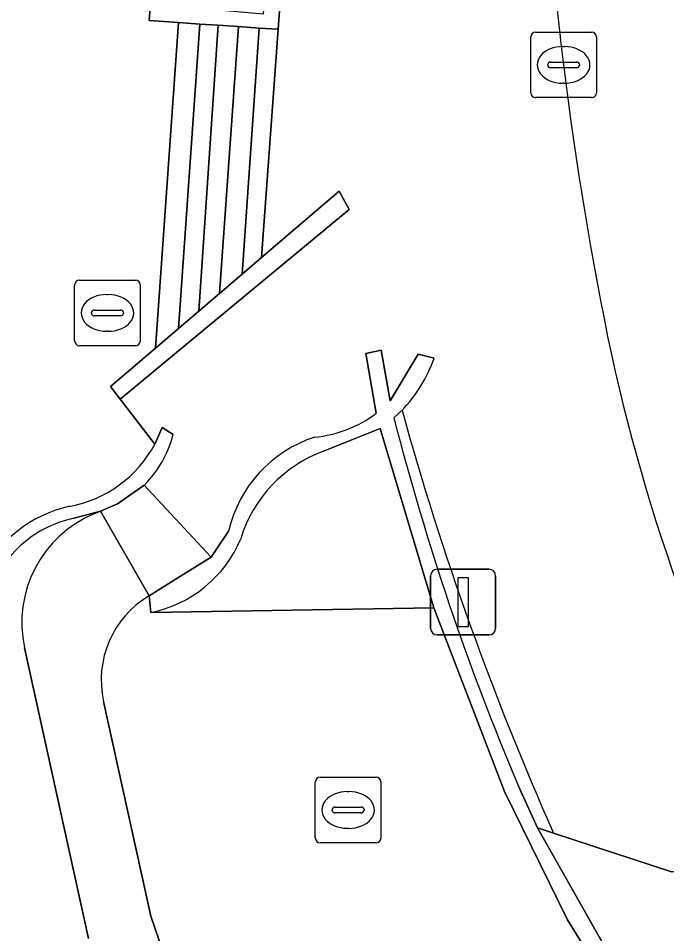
# Model space of a CAD drawing. Extents: x 159960 to 160866, y 382700 to 383354.
# Drawn here: x 160554.77 to 160564.65, y 383063.19 to 383077.15 of the extents above; entities that cross this region are included whole.
import ezdxf

# ---------------------------------------------------------------- set-up
doc = ezdxf.new("R2010")
doc.units = 0
for name, color, linetype in [('IMGEO_Groenvoorziening', 7, 'Continuous'), ('IMGEO_Haag', 7, 'Continuous'), ('IMGEO_Kolk', 7, 'Continuous'), ('IMGEO_Lichtmast', 7, 'Continuous'), ('IMGEO_Muur', 7, 'Continuous'), ('IMGEO_Rioolput', 7, 'Continuous'), ('IMGEO_Voetpad_op_trap', 7, 'Continuous'), ('IMGEO_Voetpad_open', 7, 'Continuous')]:
    doc.layers.add(name, color=color, linetype=linetype)

msp = doc.modelspace()

# ---------------------------------------------------------------- linework, layer by layer
at = {"layer": 'IMGEO_Groenvoorziening'}
for points in [[(160556.792, 383068.087), (160561.107, 383068.16), (160560.287, 383070.893), (160559.423, 383070.547)], [(160555.933, 383069.595), (160556.024, 383069.633), (160555.606, 383069.523)], [(160562.18, 383065.358), (160561.107, 383068.16), (160556.792, 383068.087), (160556.766, 383068.342)], [(160555.845, 383063.114), (160554.869, 383067.547)], [(160556.072, 383066.732), (160556.793, 383063.458), (160557.037, 383062.743), (160558.623, 383062.509), (160561.238, 383061.772), (160565.872, 383059.127), (160566.858, 383060.379), (160567.218, 383061.45), (160567.562, 383062.471), (160567.668, 383063.425), (160567.768, 383064.329), (160566.765, 383064.176), (160564.725, 383064.134), (160562.93, 383064.723), (160562.684, 383064.804), (160564.48, 383061.63), (160564.291, 383061.545), (160563.144, 383063.401), (160562.18, 383065.358)]]:
    msp.add_lwpolyline(points, dxfattribs=at)
for centre, radius, start, end in [((160560.139, 383068.61), 2.065, 110.2954, 163.061), ((160556.625, 383067.935), 1.798, 112.6272, 192.4662), ((160555.982, 383067.827), 1.737, 102.5071, 155.9581), ((160556.414, 383069.948), 1.899, 281.4976, 337.2039), ((160557.538, 383067.054), 1.501, 120.961, 192.4016)]:
    msp.add_arc(centre, radius, start, end, dxfattribs=at)
at = {"layer": 'IMGEO_Haag'}
for points in [[(160557.133, 383070.804), (160556.966, 383070.907), (160556.854, 383070.654)], [(160555.606, 383069.523), (160556.024, 383069.633), (160556.285, 383069.742), (160556.69, 383070.027)]]:
    msp.add_lwpolyline(points, dxfattribs=at)
for centre, radius, start, end in [((160555.474, 383071.235), 1.715, 315.1912, 345.4302), ((160555.219, 383071.529), 1.854, 280.4576, 331.8278), ((160555.975, 383067.792), 1.96, 102.3534, 153.927), ((160555.982, 383067.827), 1.737, 102.5071, 155.9581)]:
    msp.add_arc(centre, radius, start, end, dxfattribs=at)
at = {"layer": 'IMGEO_Kolk'}
for p, q in [((160562.657, 383076.938), (160563.509, 383076.938)), ((160562.582, 383076.012), (160562.582, 383076.864)), ((160563.583, 383076.864), (160563.583, 383076.012)), ((160563.07, 383076.718), (160563.095, 383076.718)), ((160562.841, 383076.432), (160562.841, 383076.444)), ((160563.279, 383076.395), (160562.881, 383076.395)), ((160562.884, 383076.481), (160563.282, 383076.481)), ((160563.325, 383076.444), (160563.325, 383076.432)), ((160563.093, 383076.158), (160563.068, 383076.158)), ((160563.509, 383075.938), (160562.657, 383075.938))]:
    msp.add_line(p, q, dxfattribs=at)
for points in [[(160562.657, 383076.938), (160563.509, 383076.938)], [(160562.582, 383076.012), (160562.582, 383076.864)], [(160563.583, 383076.864), (160563.583, 383076.012)], [(160563.509, 383075.938), (160562.657, 383075.938)]]:
    msp.add_lwpolyline(points, dxfattribs=at)
for centre, radius, start, end in [((160562.659, 383076.862), 0.0765, 91.552, 178.448), ((160562.659, 383076.862), 0.0765, 91.552, 178.448), ((160563.507, 383076.862), 0.0765, 1.552, 88.448), ((160563.507, 383076.862), 0.0765, 1.552, 88.448), ((160562.881, 383076.441), 0.0403, 85.8775, 175.7526), ((160562.878, 383076.431), 0.0366, 178.938, 274.7102), ((160563.282, 383076.438), 0.043, 264.8664, 352.4533), ((160563.286, 383076.443), 0.0386, 1.7309, 96.639), ((160562.659, 383076.014), 0.0765, 181.552, 268.448), ((160562.659, 383076.014), 0.0765, 181.552, 268.448), ((160563.507, 383076.014), 0.0765, 271.552, 358.448), ((160563.507, 383076.014), 0.0765, 271.552, 358.448)]:
    msp.add_arc(centre, radius, start, end, dxfattribs=at)
for centre, major_axis, ratio, start_param, end_param in [((160563.069, 383076.438), (-0.387, 0.002), 0.722429, 4.712389, 7.853982), ((160563.094, 383076.438), (-0.39, 0.002), 0.717154, 1.570796, 4.712389)]:
    msp.add_ellipse(centre, major_axis=major_axis, ratio=ratio, start_param=start_param, end_param=end_param, dxfattribs=at)
at = {"layer": 'IMGEO_Lichtmast'}
for p, q in [((160561.157, 383068.746), (160561.947, 383068.746)), ((160561.947, 383068.746), (160561.157, 383068.746)), ((160561.057, 383067.846), (160561.057, 383068.646)), ((160561.057, 383068.646), (160561.057, 383067.846)), ((160562.047, 383068.646), (160562.047, 383067.846)), ((160562.047, 383067.846), (160562.047, 383068.646)), ((160561.947, 383067.746), (160561.157, 383067.746)), ((160561.157, 383067.746), (160561.947, 383067.746))]:
    msp.add_line(p, q, dxfattribs=at)
msp.add_lwpolyline([(160561.477, 383068.621), (160561.627, 383068.621), (160561.627, 383067.871), (160561.477, 383067.871), (160561.477, 383068.621)], dxfattribs=at)
for centre, start, end in [((160561.157, 383068.646), 90, 180), ((160561.157, 383068.646), 90, 180), ((160561.947, 383068.646), 0, 90), ((160561.947, 383068.646), 360, 90), ((160561.157, 383067.846), 180, 270), ((160561.157, 383067.846), 180, 270), ((160561.947, 383067.846), 270, 0), ((160561.947, 383067.846), 270, 0)]:
    msp.add_arc(centre, 0.1, start, end, dxfattribs=at)
at = {"layer": 'IMGEO_Muur'}
for points in [[(160559.497, 383087.418), (160557.53, 383087.544), (160557.513, 383087.274), (160559.239, 383087.209), (160559.019, 383084.215), (160558.504, 383077.213), (160556.788, 383077.364), (160556.77, 383077.113), (160557.216, 383077.083), (160557.538, 383077.061), (160557.818, 383077.042), (160558.127, 383077.021), (160558.444, 383077), (160558.734, 383076.98)], [(160557.841, 383072.954), (160557.523, 383072.682), (160557.213, 383072.417), (160556.865, 383072.12), (160556.18, 383071.535), (160556.324, 383071.343), (160559.813, 383074.234), (160559.664, 383074.512), (160558.48, 383073.5), (160558.183, 383073.246)]]:
    msp.add_lwpolyline(points, close=True, dxfattribs=at)
for points in [[(160561.11, 383071.967), (160560.869, 383072.026), (160560.439, 383071.313), (160560.304, 383072.086), (160560.069, 383072.038), (160560.226, 383071.125)], [(160560.496, 383071.055), (160560.621, 383071.174)], [(160557.133, 383070.804), (160556.966, 383070.907), (160556.854, 383070.654)], [(160559.423, 383070.547), (160560.287, 383070.893), (160561.107, 383068.16), (160562.18, 383065.358), (160563.144, 383063.401), (160564.291, 383061.545), (160564.48, 383061.63), (160562.684, 383064.804), (160562.394, 383065.437)], [(160555.606, 383069.523), (160556.024, 383069.633), (160556.285, 383069.742), (160556.69, 383070.027)], [(160557.979, 383069.33), (160557.714, 383068.932), (160557.286, 383068.665), (160556.766, 383068.342), (160556.792, 383068.087)]]:
    msp.add_lwpolyline(points, dxfattribs=at)
for centre, radius, start, end in [((160559.074, 383072.675), 2.156, 315.8597, 340.8205), ((160559.115, 383072.601), 1.848, 275.47, 306.966), ((160599.343, 383081.05), 40.112, 194.4282, 202.9062), ((160555.474, 383071.235), 1.715, 315.1912, 345.4302), ((160555.219, 383071.529), 1.854, 280.4576, 331.8278), ((160559.905, 383068.882), 1.978, 108.0983, 166.9098), ((160560.139, 383068.61), 2.065, 110.2954, 163.061), ((160555.975, 383067.792), 1.96, 102.3534, 153.927), ((160555.982, 383067.827), 1.737, 102.5071, 155.9581), ((160556.414, 383069.948), 1.899, 281.4976, 337.2039)]:
    msp.add_arc(centre, radius, start, end, dxfattribs=at)
at = {"layer": 'IMGEO_Rioolput'}
for p, q in [((160555.707, 383073.155), (160556.559, 383073.155)), ((160555.632, 383072.229), (160555.632, 383073.081)), ((160556.633, 383073.081), (160556.633, 383072.229)), ((160556.12, 383072.935), (160556.145, 383072.935)), ((160555.891, 383072.649), (160555.891, 383072.661)), ((160556.329, 383072.612), (160555.931, 383072.612)), ((160555.934, 383072.698), (160556.332, 383072.698)), ((160556.375, 383072.661), (160556.375, 383072.649)), ((160556.143, 383072.375), (160556.118, 383072.375)), ((160556.559, 383072.155), (160555.707, 383072.155)), ((160559.299, 383064.65), (160559.299, 383065.502)), ((160559.374, 383065.576), (160560.226, 383065.576)), ((160560.3, 383065.502), (160560.3, 383064.65)), ((160559.787, 383065.356), (160559.812, 383065.356)), ((160559.558, 383065.07), (160559.558, 383065.082)), ((160559.601, 383065.119), (160559.999, 383065.119)), ((160560.042, 383065.082), (160560.042, 383065.07)), ((160559.996, 383065.033), (160559.598, 383065.033)), ((160559.81, 383064.796), (160559.785, 383064.796)), ((160560.226, 383064.576), (160559.374, 383064.576))]:
    msp.add_line(p, q, dxfattribs=at)
for points in [[(160555.707, 383073.155), (160556.559, 383073.155)], [(160555.632, 383072.229), (160555.632, 383073.081)], [(160556.633, 383073.081), (160556.633, 383072.229)], [(160556.559, 383072.155), (160555.707, 383072.155)], [(160559.299, 383064.65), (160559.299, 383065.502)], [(160559.374, 383065.576), (160560.226, 383065.576)], [(160560.3, 383065.502), (160560.3, 383064.65)], [(160560.226, 383064.576), (160559.374, 383064.576)]]:
    msp.add_lwpolyline(points, dxfattribs=at)
for centre, radius, start, end in [((160555.709, 383073.079), 0.0765, 91.552, 178.448), ((160555.709, 383073.079), 0.0765, 91.552, 178.448), ((160556.557, 383073.079), 0.0765, 1.552, 88.448), ((160556.557, 383073.079), 0.0765, 1.552, 88.448), ((160555.931, 383072.658), 0.0403, 85.8775, 175.7526), ((160555.928, 383072.648), 0.0366, 178.938, 274.7102), ((160556.332, 383072.655), 0.043, 264.8664, 352.4533), ((160556.336, 383072.66), 0.0386, 1.7309, 96.639), ((160555.709, 383072.231), 0.0765, 181.552, 268.448), ((160555.709, 383072.231), 0.0765, 181.552, 268.448), ((160556.557, 383072.231), 0.0765, 271.552, 358.448), ((160556.557, 383072.231), 0.0765, 271.552, 358.448), ((160559.376, 383065.5), 0.0765, 91.552, 178.448), ((160559.376, 383065.5), 0.0765, 91.552, 178.448), ((160560.224, 383065.5), 0.0765, 1.552, 88.448), ((160560.224, 383065.5), 0.0765, 1.552, 88.448), ((160559.598, 383065.079), 0.0403, 85.8775, 175.7526), ((160559.595, 383065.069), 0.0366, 178.938, 274.7102), ((160559.999, 383065.076), 0.043, 264.8664, 352.4533), ((160560.003, 383065.081), 0.0386, 1.7309, 96.639), ((160559.376, 383064.652), 0.0765, 181.552, 268.448), ((160559.376, 383064.652), 0.0765, 181.552, 268.448), ((160560.224, 383064.652), 0.0765, 271.552, 358.448), ((160560.224, 383064.652), 0.0765, 271.552, 358.448)]:
    msp.add_arc(centre, radius, start, end, dxfattribs=at)
for centre, major_axis, ratio, start_param, end_param in [((160556.119, 383072.655), (-0.387, 0.002), 0.722429, 4.712389, 7.853982), ((160556.144, 383072.655), (-0.39, 0.002), 0.717154, 1.570796, 4.712389), ((160559.786, 383065.076), (-0.387, 0.002), 0.722429, 4.712389, 7.853982), ((160559.811, 383065.076), (-0.39, 0.002), 0.717154, 1.570796, 4.712389)]:
    msp.add_ellipse(centre, major_axis=major_axis, ratio=ratio, start_param=start_param, end_param=end_param, dxfattribs=at)
at = {"layer": 'IMGEO_Voetpad_op_trap'}
msp.add_lwpolyline([(160556.69, 383070.027), (160556.285, 383069.742), (160556.024, 383069.633), (160556.766, 383068.342), (160557.286, 383068.665), (160557.714, 383068.932)], close=True, dxfattribs=at)
at = {"layer": 'IMGEO_Voetpad_open'}
for points in [[(160564.128, 383110.297), (160564.149, 383110.069), (160564.173, 383109.841), (160563.949, 383109.827), (160562.889, 383107.63), (160562.05, 383105.219), (160562.204, 383105.052), (160562.041, 383104.877), (160560.852, 383106.259), (160560.561, 383102.717), (160559.854, 383092.296), (160559.497, 383087.418), (160558.734, 383076.98), (160558.48, 383073.5), (160559.664, 383074.512), (160559.813, 383074.234), (160556.324, 383071.343), (160556.854, 383070.654), (160556.966, 383070.907), (160557.133, 383070.804)], [(160556.854, 383070.654), (160556.324, 383071.343), (160556.18, 383071.535), (160556.865, 383072.12), (160557.216, 383077.083), (160556.77, 383077.113), (160556.788, 383077.364), (160557.294, 383084.28), (160557.513, 383087.274), (160557.53, 383087.544), (160557.891, 383092.443), (160557.906, 383092.661), (160558.115, 383095.654), (160558.604, 383102.653), (160558.622, 383102.905), (160559.055, 383102.863), (160559.474, 383107.861), (160559.035, 383108.371), (160559.23, 383108.514), (160561.91, 383105.383), (160561.989, 383105.642), (160562.07, 383105.9)], [(160560.226, 383071.125), (160560.069, 383072.038), (160560.304, 383072.086), (160560.439, 383071.313), (160560.869, 383072.026), (160561.11, 383071.967)], [(160560.621, 383071.174), (160560.496, 383071.055)], [(160556.69, 383070.027), (160557.714, 383068.932), (160557.979, 383069.33)], [(160556.766, 383068.342), (160556.024, 383069.633), (160555.933, 383069.595)], [(160554.869, 383067.547), (160555.845, 383063.114)], [(160568.843, 383056.337), (160569.639, 383058.911), (160566.858, 383060.379), (160565.872, 383059.127), (160561.238, 383061.772), (160558.623, 383062.509), (160557.037, 383062.743), (160556.793, 383063.458), (160556.072, 383066.732)], [(160562.394, 383065.437), (160562.684, 383064.804), (160562.93, 383064.723)], [(160562.93, 383064.723), (160564.725, 383064.134), (160566.765, 383064.176)]]:
    msp.add_lwpolyline(points, dxfattribs=at)
for points in [[(160557.216, 383077.083), (160556.865, 383072.12), (160557.213, 383072.417), (160557.538, 383077.061)], [(160557.818, 383077.042), (160557.538, 383077.061), (160557.213, 383072.417), (160557.523, 383072.682)], [(160557.841, 383072.954), (160558.127, 383077.021), (160557.818, 383077.042), (160557.523, 383072.682)], [(160557.841, 383072.954), (160558.183, 383073.246), (160558.444, 383077), (160558.127, 383077.021)], [(160558.48, 383073.5), (160558.734, 383076.98), (160558.444, 383077), (160558.183, 383073.246)]]:
    msp.add_lwpolyline(points, close=True, dxfattribs=at)
for centre, radius, start, end in [((160616.045, 383082.911), 53.358, 182.1453, 191.778), ((160616.045, 383082.911), 53.358, 182.1453, 191.778), ((160559.074, 383072.675), 2.156, 315.8597, 340.8205), ((160592.427, 383078.318), 29.301, 192.4127, 208.8594), ((160592.427, 383078.318), 29.301, 192.4127, 208.8594), ((160559.115, 383072.601), 1.848, 275.47, 306.966), ((160604.843, 383083.364), 45.871, 195.4106, 203.9769), ((160604.843, 383083.364), 45.871, 195.4106, 203.9769), ((160599.343, 383081.05), 40.112, 194.4282, 202.9062), ((160555.474, 383071.235), 1.715, 315.1912, 345.4302), ((160555.219, 383071.529), 1.854, 280.4576, 331.8278), ((160559.905, 383068.882), 1.978, 108.0983, 166.9098), ((160555.975, 383067.792), 1.96, 102.3534, 153.927), ((160556.625, 383067.935), 1.798, 112.6272, 192.4662), ((160557.538, 383067.054), 1.501, 120.961, 192.4016)]:
    msp.add_arc(centre, radius, start, end, dxfattribs=at)

doc.saveas('drawing.dxf')
